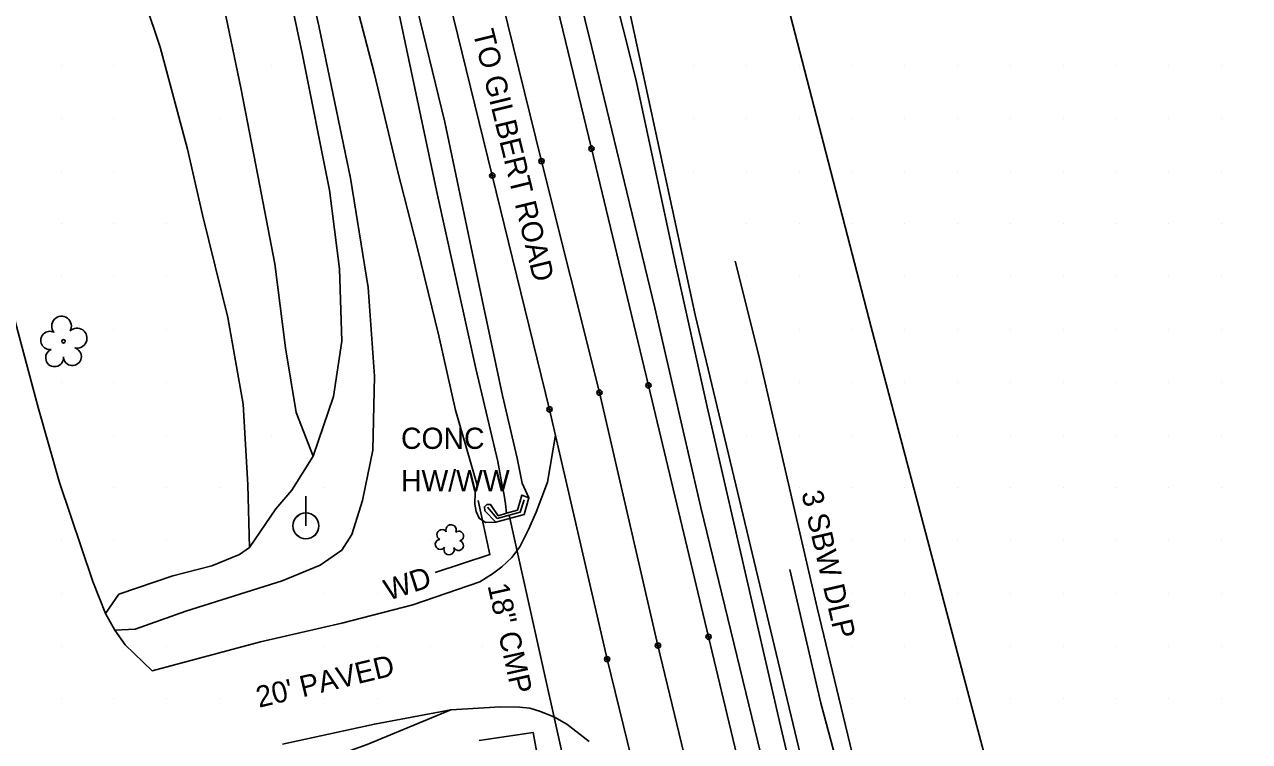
# Model space of a CAD drawing. Extents: x 1548934 to 1561348, y 809680 to 824075.
# Drawn here: x 1551453 to 1551685.3, y 811602 to 811737.8 of the extents above; entities that cross this region are included whole.
import ezdxf

# ---------------------------------------------------------------- set-up
doc = ezdxf.new("R2010")
doc.units = 0
for name, color, linetype in [('Default', 7, 'Continuous'), ('E_NCDOT_Vertical_Profile_Ground_Line', 7, 'Continuous'), ('Exist DTM QL2 LIDAR Elevation Point', 7, 'Continuous'), ('Exist Other Culture Fence Line Text', 7, 'Continuous'), ('Exist Roads EOP Other Text', 7, 'Continuous'), ('Exist Roads EOP Text', 7, 'Continuous'), ('Exist Structure Minor Culvert Topo', 7, 'Continuous'), ('Exist Structure Minor Head and End Wall Text', 7, 'Continuous'), ('Exist Structure Minor Pipes CMP 18 Inch Text', 7, 'Continuous'), ('Exist Utilities Other Pole CELL', 7, 'Continuous'), ('Exist Utilities Power Pole CELL', 7, 'Continuous'), ('Exist Vegetation Shrub CELL', 7, 'Continuous'), ('Exist Vegetation Tree CELL', 7, 'Continuous'), ('Exist Vegetation Woods Line', 7, 'Continuous'), ('P_NCDOT_Vertical_Profile_Grade_Minor_Road', 7, 'Continuous'), ('P_RDY_Dimension_Text', 7, 'Continuous'), ('P_RDY_Guardrail_Attenuator_Cell', 7, 'Continuous'), ('P_RDY_Paved_Shoulder', 7, 'Continuous'), ('PH Exist DTM Breakline', 7, 'Continuous')]:
    doc.layers.add(name, color=color, linetype=linetype)

# ---------------------------------------------------------------- blocks, each defined once
blk = doc.blocks.new('SurveyPointCell')
at = {"layer": 'Default'}
for p, q in [((-0.5, 0), (0.5, 0)), ((0, -0.5), (0, 0.5))]:
    blk.add_line(p, q, dxfattribs=at)
blk.add_circle((0, 0), 0.5, dxfattribs=at)

msp = doc.modelspace()

# ---------------------------------------------------------------- linework, layer by layer
at = {"layer": 'E_NCDOT_Vertical_Profile_Ground_Line'}
for points in [[(1551637.28, 811403.02), (1551626.4, 811444.66), (1551615.07, 811489.43), (1551603.65, 811534.15), (1551593.42, 811577.24), (1551582.77, 811621.83), (1551571.37, 811669.46), (1551560.56, 811714.33), (1551550.2, 811757.15), (1551539.19, 811800.15), (1551527.36, 811844.37)], [(1551618.39, 811397.72), (1551607.45, 811440.85), (1551596.26, 811485.28), (1551585.1, 811530.33), (1551574.36, 811573.51), (1551563.53, 811617.58), (1551552.6, 811664.91), (1551541.75, 811709.22), (1551531.12, 811752.56), (1551520.63, 811794.97), (1551508.88, 811839.17)]]:
    msp.add_lwpolyline(points, dxfattribs=at)
at = {"layer": 'Exist DTM QL2 LIDAR Elevation Point'}
for p, q in [((1551459.98, 811730.07), (1551459.98, 811730.07)), ((1551469.98, 811730.07), (1551469.98, 811730.07)), ((1551499.98, 811730.07), (1551499.98, 811730.07)), ((1551579.99, 811730.07), (1551579.99, 811730.07)), ((1551589.99, 811730.07), (1551589.99, 811730.07)), ((1551599.99, 811730.07), (1551599.99, 811730.07)), ((1551609.99, 811730.07), (1551609.99, 811730.07)), ((1551619.99, 811730.07), (1551619.99, 811730.07)), ((1551629.99, 811730.07), (1551629.99, 811730.07)), ((1551639.99, 811730.07), (1551639.99, 811730.07)), ((1551649.99, 811730.07), (1551649.99, 811730.07)), ((1551659.99, 811730.07), (1551659.99, 811730.07)), ((1551669.99, 811730.07), (1551669.99, 811730.07)), ((1551679.99, 811730.07), (1551679.99, 811730.07)), ((1551459.98, 811720.07), (1551459.98, 811720.07)), ((1551469.98, 811720.07), (1551469.98, 811720.07)), ((1551489.98, 811720.07), (1551489.98, 811720.07)), ((1551579.99, 811720.07), (1551579.99, 811720.07)), ((1551589.99, 811720.07), (1551589.99, 811720.07)), ((1551599.99, 811720.07), (1551599.99, 811720.07)), ((1551609.99, 811720.07), (1551609.99, 811720.07)), ((1551619.99, 811720.07), (1551619.99, 811720.07)), ((1551629.99, 811720.07), (1551629.99, 811720.07)), ((1551639.99, 811720.07), (1551639.99, 811720.07)), ((1551649.99, 811720.07), (1551649.99, 811720.07)), ((1551659.99, 811720.07), (1551659.99, 811720.07)), ((1551669.99, 811720.07), (1551669.99, 811720.07)), ((1551679.99, 811720.07), (1551679.99, 811720.07)), ((1551459.98, 811710.07), (1551459.98, 811710.07)), ((1551469.98, 811710.07), (1551469.98, 811710.07)), ((1551579.99, 811710.07), (1551579.99, 811710.07)), ((1551589.99, 811710.07), (1551589.99, 811710.07)), ((1551599.99, 811710.07), (1551599.99, 811710.07)), ((1551609.99, 811710.07), (1551609.99, 811710.07)), ((1551619.99, 811710.07), (1551619.99, 811710.07)), ((1551629.99, 811710.07), (1551629.99, 811710.07)), ((1551639.99, 811710.07), (1551639.99, 811710.07)), ((1551649.99, 811710.07), (1551649.99, 811710.07)), ((1551659.99, 811710.07), (1551659.99, 811710.07)), ((1551669.99, 811710.07), (1551669.99, 811710.07)), ((1551679.99, 811710.07), (1551679.99, 811710.07)), ((1551459.98, 811700.07), (1551459.98, 811700.07)), ((1551469.98, 811700.07), (1551469.98, 811700.07)), ((1551479.98, 811700.07), (1551479.98, 811700.07)), ((1551589.99, 811700.07), (1551589.99, 811700.07)), ((1551599.99, 811700.07), (1551599.99, 811700.07)), ((1551609.99, 811700.07), (1551609.99, 811700.07)), ((1551619.99, 811700.07), (1551619.99, 811700.07)), ((1551629.99, 811700.07), (1551629.99, 811700.07)), ((1551639.99, 811700.07), (1551639.99, 811700.07)), ((1551649.99, 811700.07), (1551649.99, 811700.07)), ((1551659.99, 811700.07), (1551659.99, 811700.07)), ((1551669.99, 811700.07), (1551669.99, 811700.07)), ((1551679.99, 811700.07), (1551679.99, 811700.07)), ((1551459.98, 811690.07), (1551459.98, 811690.07)), ((1551469.98, 811690.07), (1551469.98, 811690.07)), ((1551479.98, 811690.07), (1551479.98, 811690.07)), ((1551589.99, 811690.07), (1551589.99, 811690.07)), ((1551599.99, 811690.07), (1551599.99, 811690.07)), ((1551609.99, 811690.07), (1551609.99, 811690.07)), ((1551619.99, 811690.07), (1551619.99, 811690.07)), ((1551629.99, 811690.07), (1551629.99, 811690.07)), ((1551639.99, 811690.07), (1551639.99, 811690.07)), ((1551649.99, 811690.07), (1551649.99, 811690.07)), ((1551659.99, 811690.07), (1551659.99, 811690.07)), ((1551669.99, 811690.07), (1551669.99, 811690.07)), ((1551679.99, 811690.07), (1551679.99, 811690.07)), ((1551459.98, 811680.06), (1551459.98, 811680.06)), ((1551469.98, 811680.06), (1551469.98, 811680.06)), ((1551479.98, 811680.06), (1551479.98, 811680.06)), ((1551589.99, 811680.06), (1551589.99, 811680.06)), ((1551599.99, 811680.06), (1551599.99, 811680.06)), ((1551609.99, 811680.06), (1551609.99, 811680.06)), ((1551619.99, 811680.06), (1551619.99, 811680.06)), ((1551629.99, 811680.06), (1551629.99, 811680.06)), ((1551639.99, 811680.06), (1551639.99, 811680.06)), ((1551649.99, 811680.06), (1551649.99, 811680.06)), ((1551659.99, 811680.06), (1551659.99, 811680.06)), ((1551669.99, 811680.06), (1551669.99, 811680.06)), ((1551679.99, 811680.06), (1551679.99, 811680.06)), ((1551459.98, 811670.06), (1551459.98, 811670.06)), ((1551469.98, 811670.06), (1551469.98, 811670.06)), ((1551479.98, 811670.06), (1551479.98, 811670.06)), ((1551589.99, 811670.06), (1551589.99, 811670.06)), ((1551599.99, 811670.06), (1551599.99, 811670.06)), ((1551609.99, 811670.06), (1551609.99, 811670.06)), ((1551619.99, 811670.06), (1551619.99, 811670.06)), ((1551629.99, 811670.06), (1551629.99, 811670.06)), ((1551639.99, 811670.06), (1551639.99, 811670.06)), ((1551649.99, 811670.06), (1551649.99, 811670.06)), ((1551659.99, 811670.06), (1551659.99, 811670.06)), ((1551669.99, 811670.06), (1551669.99, 811670.06)), ((1551679.99, 811670.06), (1551679.99, 811670.06)), ((1551469.98, 811660.06), (1551469.98, 811660.06)), ((1551479.98, 811660.06), (1551479.98, 811660.06)), ((1551499.98, 811660.06), (1551499.98, 811660.06)), ((1551529.98, 811660.06), (1551529.98, 811660.06)), ((1551589.99, 811660.06), (1551589.99, 811660.06)), ((1551599.99, 811660.06), (1551599.99, 811660.06)), ((1551609.99, 811660.06), (1551609.99, 811660.06)), ((1551619.99, 811660.06), (1551619.99, 811660.06)), ((1551629.99, 811660.06), (1551629.99, 811660.06)), ((1551639.99, 811660.06), (1551639.99, 811660.06)), ((1551649.99, 811660.06), (1551649.99, 811660.06)), ((1551659.99, 811660.06), (1551659.99, 811660.06)), ((1551669.99, 811660.06), (1551669.99, 811660.06)), ((1551679.99, 811660.06), (1551679.99, 811660.06)), ((1551469.98, 811650.06), (1551469.98, 811650.06)), ((1551479.98, 811650.06), (1551479.98, 811650.06)), ((1551489.98, 811650.06), (1551489.98, 811650.06)), ((1551509.98, 811650.06), (1551509.98, 811650.06)), ((1551529.98, 811650.06), (1551529.98, 811650.06)), ((1551599.99, 811650.06), (1551599.99, 811650.06)), ((1551609.99, 811650.06), (1551609.99, 811650.06)), ((1551619.99, 811650.06), (1551619.99, 811650.06)), ((1551629.99, 811650.06), (1551629.99, 811650.06)), ((1551639.99, 811650.06), (1551639.99, 811650.06)), ((1551649.99, 811650.06), (1551649.99, 811650.06)), ((1551659.99, 811650.06), (1551659.99, 811650.06)), ((1551669.99, 811650.06), (1551669.99, 811650.06)), ((1551679.99, 811650.06), (1551679.99, 811650.06)), ((1551459.98, 811640.06), (1551459.98, 811640.06)), ((1551469.98, 811640.06), (1551469.98, 811640.06)), ((1551479.98, 811640.06), (1551479.98, 811640.06)), ((1551529.98, 811640.06), (1551529.98, 811640.06)), ((1551599.99, 811640.06), (1551599.99, 811640.06)), ((1551609.99, 811640.06), (1551609.99, 811640.06)), ((1551619.99, 811640.06), (1551619.99, 811640.06)), ((1551629.99, 811640.06), (1551629.99, 811640.06)), ((1551639.99, 811640.06), (1551639.99, 811640.06)), ((1551649.99, 811640.06), (1551649.99, 811640.06)), ((1551659.99, 811640.06), (1551659.99, 811640.06)), ((1551669.99, 811640.06), (1551669.99, 811640.06)), ((1551679.99, 811640.06), (1551679.99, 811640.06)), ((1551459.98, 811630.06), (1551459.98, 811630.06)), ((1551509.98, 811630.06), (1551509.98, 811630.06)), ((1551519.98, 811630.06), (1551519.98, 811630.06)), ((1551549.98, 811630.06), (1551549.98, 811630.06)), ((1551609.99, 811630.06), (1551609.99, 811630.06)), ((1551619.99, 811630.06), (1551619.99, 811630.06)), ((1551629.99, 811630.06), (1551629.99, 811630.06)), ((1551639.99, 811630.06), (1551639.99, 811630.06)), ((1551649.99, 811630.06), (1551649.99, 811630.06)), ((1551659.99, 811630.06), (1551659.99, 811630.06)), ((1551669.99, 811630.06), (1551669.99, 811630.06)), ((1551679.99, 811630.06), (1551679.99, 811630.06)), ((1551459.98, 811620.06), (1551459.98, 811620.06)), ((1551479.98, 811620.06), (1551479.98, 811620.06)), ((1551509.98, 811620.06), (1551509.98, 811620.06)), ((1551519.98, 811620.06), (1551519.98, 811620.06)), ((1551529.98, 811620.06), (1551529.98, 811620.06)), ((1551539.98, 811620.06), (1551539.98, 811620.06)), ((1551549.98, 811620.06), (1551549.98, 811620.06)), ((1551609.99, 811620.06), (1551609.99, 811620.06)), ((1551619.99, 811620.06), (1551619.99, 811620.06)), ((1551629.99, 811620.06), (1551629.99, 811620.06)), ((1551639.99, 811620.06), (1551639.99, 811620.06)), ((1551649.99, 811620.06), (1551649.99, 811620.06)), ((1551659.99, 811620.06), (1551659.99, 811620.06)), ((1551669.99, 811620.06), (1551669.99, 811620.06)), ((1551679.99, 811620.06), (1551679.99, 811620.06)), ((1551459.98, 811610.06), (1551459.98, 811610.06)), ((1551469.98, 811610.06), (1551469.98, 811610.06)), ((1551479.98, 811610.06), (1551479.98, 811610.06)), ((1551489.98, 811610.06), (1551489.98, 811610.06)), ((1551499.98, 811610.06), (1551499.98, 811610.06)), ((1551509.98, 811610.06), (1551509.98, 811610.06)), ((1551519.98, 811610.06), (1551519.98, 811610.06)), ((1551609.99, 811610.06), (1551609.99, 811610.06)), ((1551619.99, 811610.06), (1551619.99, 811610.06)), ((1551629.99, 811610.06), (1551629.99, 811610.06)), ((1551639.99, 811610.06), (1551639.99, 811610.06)), ((1551649.99, 811610.06), (1551649.99, 811610.06)), ((1551659.99, 811610.06), (1551659.99, 811610.06)), ((1551669.99, 811610.06), (1551669.99, 811610.06)), ((1551679.99, 811610.06), (1551679.99, 811610.06))]:
    msp.add_line(p, q, dxfattribs=at)
at = {"layer": 'Exist Structure Minor Culvert Topo'}
msp.add_line((1551555.22, 811598.91), (1551544.95, 811644.87), dxfattribs=at)
at = {"layer": 'Exist Utilities Other Pole CELL'}
msp.add_circle((1551506.41, 811642.85), 2.46, dxfattribs=at)
at = {"layer": 'Exist Utilities Power Pole CELL'}
for q in [(1551506.41, 811648.48), (1551506.41, 811642.85)]:
    msp.add_line((1551506.41, 811642.85), q, dxfattribs=at)
msp.add_circle((1551506.41, 811642.85), 2.45, dxfattribs=at)
at = {"layer": 'Exist Vegetation Shrub CELL'}
msp.add_line((1551533.7, 811640.04), (1551533.7, 811640.04), dxfattribs=at)
for centre, radius, start, end in [((1551532.22, 811641.16), 0.968, 35.8908, 245.4216), ((1551533.93, 811642.08), 0.99, 334.8391, 200.4717), ((1551531.9, 811639.33), 0.955, 95.1099, 327.9534), ((1551535.34, 811639.11), 0.937, 204.9913, 73.4601), ((1551535.37, 811640.91), 0.929, 284.4567, 126.0861), ((1551533.57, 811638.35), 0.984, 151.2797, 21.387)]:
    msp.add_arc(centre, radius, start, end, dxfattribs=at)
at = {"layer": 'Exist Vegetation Tree CELL'}
msp.add_line((1551460.45, 811677.82), (1551460.45, 811677.82), dxfattribs=at)
msp.add_circle((1551460.45, 811677.82), 0.326, dxfattribs=at)
for centre, radius, start, end in [((1551460.07, 811680.7), 1.86, 330.1651, 219.7134), ((1551457.85, 811677.98), 1.73, 62.6636, 279.3457), ((1551463, 811678.41), 1.9, 257.1011, 134.1999), ((1551458.75, 811674.7), 1.69, 111.5671, 6.231), ((1551462.13, 811674.92), 1.7, 181.2822, 74.56)]:
    msp.add_arc(centre, radius, start, end, dxfattribs=at)
at = {"layer": 'Exist Vegetation Woods Line'}
msp.add_lwpolyline([(1551571.72, 811842.18), (1551613.6, 811680.5), (1551674.88, 811449.43), (1551691.44, 811358.19), (1551695.57, 811334.77), (1551700.55, 811312.09), (1551699.58, 811308.43), (1551693.58, 811303.93), (1551678.43, 811304.73), (1551672.72, 811312.99), (1551668.24, 811325.43), (1551622.53, 811506.2), (1551580.25, 811682.82), (1551545.51, 811843.36)], dxfattribs=at)
at = {"layer": 'P_NCDOT_Vertical_Profile_Grade_Minor_Road'}
msp.add_lwpolyline([(1551518.46, 811841.68), (1551529.96, 811797.42), (1551540.4, 811755.31), (1551551.09, 811711.95), (1551562.08, 811668.09), (1551573.17, 811620.17), (1551583.96, 811575.43), (1551594.4, 811532.6), (1551605.57, 811487.55), (1551616.79, 811443.3), (1551627.43, 811400.69)], dxfattribs=at)
at = {"layer": 'P_RDY_Dimension_Text'}
for points in [[(1551587.8, 811693.01), (1551592.22, 811675.36), (1551603.34, 811627.3), (1551614.09, 811582.73), (1551624.5, 811540), (1551635.64, 811495.08), (1551646.85, 811450.87), (1551657.51, 811408.2)], [(1551530.95, 811633.99), (1551541.3, 811637.39), (1551539.1, 811647.67)], [(1551551.39, 811593.34), (1551549.5, 811603.72), (1551539.28, 811602.16)]]:
    msp.add_lwpolyline(points, dxfattribs=at)
at = {"layer": 'P_RDY_Guardrail_Attenuator_Cell'}
msp.add_lwpolyline([(1551547.8, 811647.8), (1551547.06, 811645.44), (1551542.7, 811644.26), (1551540.85, 811646.39)], dxfattribs=at)
at = {"layer": 'P_RDY_Paved_Shoulder'}
for points in [[(1551553.73, 811660.04), (1551552.25, 811651.13), (1551550.09, 811645.43), (1551548.65, 811642.18), (1551547.01, 811638.86), (1551545.48, 811636.83), (1551543.59, 811635.11), (1551541.82, 811633.76), (1551539.37, 811632.25), (1551526.66, 811627.88), (1551513.2, 811624.43), (1551497.79, 811620.89), (1551477.23, 811615.4), (1551472.13, 811620.28), (1551470.19, 811623.06), (1551468.41, 811626.26), (1551466.02, 811632.28), (1551459.71, 811651.06), (1551455.61, 811665.25), (1551447.65, 811694.89), (1551441.7, 811717.97), (1551433.16, 811746.89), (1551426.68, 811769.74), (1551421.57, 811788.62)], [(1551560.1, 811601.98), (1551555.9, 811605.25), (1551553.53, 811606.58), (1551550.88, 811607.68), (1551548.89, 811608.28), (1551546.92, 811608.46), (1551543.32, 811608.56), (1551533.88, 811607.99), (1551519.39, 811605.3), (1551501.99, 811601.47)]]:
    msp.add_lwpolyline(points, dxfattribs=at)
at = {"layer": 'PH Exist DTM Breakline'}
for points in [[(1551669.67, 811303.01), (1551663.46, 811331.84), (1551653.59, 811372.99), (1551648.84, 811392.4), (1551636.09, 811443.6), (1551626.8, 811481.01), (1551614.05, 811530.5), (1551603.71, 811574.11), (1551596.24, 811605.78), (1551582.53, 811665.38), (1551576.53, 811692.42), (1551569, 811727.51), (1551561.82, 811755.9), (1551554.82, 811782.6), (1551545.34, 811820.46), (1551541.31, 811835.52)], [(1551534.96, 811833.74), (1551549.41, 811779.1), (1551560.58, 811733.74), (1551572.57, 811684.16), (1551581.33, 811646.33), (1551598.34, 811576.19), (1551608.87, 811531.03), (1551621.47, 811482.36), (1551627.81, 811455.82), (1551633.18, 811432.34), (1551647.15, 811378.38), (1551657.12, 811338.6), (1551669.09, 811290.08), (1551679.12, 811250.32), (1551691.58, 811200.98), (1551703.42, 811153.47), (1551715.6, 811112.46)], [(1551542.4, 811643.55), (1551540.47, 811643.46), (1551539.26, 811644.29), (1551538.68, 811645.59), (1551538.47, 811646.96), (1551538.52, 811649.26), (1551538.92, 811650.38), (1551534.78, 811664.77), (1551531.6, 811678.83), (1551527.55, 811695.41), (1551523.79, 811710.19), (1551519.35, 811728.66), (1551514.14, 811748.76), (1551508.76, 811771.81), (1551504.56, 811789.57), (1551500.06, 811808.22), (1551496.31, 811823.72)], [(1551506.51, 811825.62), (1551515.09, 811793.36), (1551521.82, 811761.88), (1551526.33, 811745.86), (1551532.73, 811719.31), (1551540.11, 811684.47), (1551543.69, 811667.53), (1551546.49, 811655.69), (1551547.43, 811650.91), (1551548.71, 811648.15)], [(1551503.44, 811822.99), (1551513.01, 811785.96), (1551522.09, 811749.42), (1551531.37, 811705.5), (1551538.65, 811672.65), (1551542.79, 811655.06), (1551543.64, 811650.52), (1551544.02, 811648.68), (1551544.27, 811647.01), (1551544.43, 811645.23), (1551546.51, 811645.82), (1551547.36, 811648.67), (1551548.71, 811648.15), (1551547.77, 811645.02), (1551542.4, 811643.55), (1551540.34, 811645.71), (1551540.27, 811646.47), (1551540.72, 811646.88), (1551541.44, 811646.87), (1551542.89, 811644.76), (1551544.43, 811645.23)], [(1551488.91, 811817.17), (1551497.65, 811784.63), (1551502.84, 811764), (1551508.87, 811737.58), (1551514.88, 811708.74), (1551518.22, 811687.99), (1551519.4, 811671.2), (1551519.1, 811657.17), (1551517.17, 811647.67), (1551515.15, 811641.22), (1551513.24, 811638.27), (1551509.13, 811635.4), (1551501.92, 811632.45), (1551483.64, 811626.69), (1551474.03, 811623.3), (1551470.19, 811623.06)], [(1551488.55, 811808.21), (1551494.58, 811782.91), (1551500.03, 811759.1), (1551505.69, 811732.42), (1551510.91, 811706.44), (1551512.81, 811691.54), (1551513.25, 811677.83), (1551511.65, 811667.34), (1551507.78, 811656.06), (1551503.74, 811649.62), (1551500.72, 811646.09), (1551495.69, 811638.72), (1551493.85, 811637.43), (1551488.58, 811635.27), (1551481.2, 811633.37), (1551470.96, 811629.88), (1551468.41, 811626.26)], [(1551495.69, 811638.72), (1551495.41, 811650.65), (1551494.5, 811665.9), (1551491.62, 811682.3), (1551486.81, 811701.81), (1551483.95, 811714.22), (1551478.75, 811733.54), (1551473.05, 811750.72), (1551467.99, 811767.02), (1551462.96, 811785.87), (1551458.72, 811801.85)], [(1551507.78, 811656.06), (1551504.56, 811664.32), (1551502.55, 811676.6), (1551500.55, 811692.5), (1551497.28, 811709.21), (1551494.15, 811725.53), (1551489.63, 811747.13), (1551484.61, 811772.25), (1551478.09, 811801.19)], [(1551629.75, 811490.89), (1551625.97, 811510.44), (1551618.5, 811545.18), (1551611.68, 811580.87), (1551604.06, 811609.22), (1551598.21, 811634.59)], [(1551533.88, 811607.99), (1551518, 811601.43), (1551505.58, 811596.91), (1551495.19, 811593.59), (1551479.51, 811588.92), (1551464.97, 811584.58), (1551454.34, 811581.38), (1551442.17, 811577.73), (1551429.7, 811573.12)]]:
    msp.add_lwpolyline(points, dxfattribs=at)

# ---------------------------------------------------------------- block references
at = {"layer": 'Default'}
for p in [(1551560.56, 811714.33), (1551551.09, 811711.95), (1551541.75, 811709.22), (1551562.08, 811668.09), (1551571.37, 811669.46), (1551552.6, 811664.91), (1551582.77, 811621.83), (1551573.17, 811620.17), (1551563.53, 811617.58)]:
    msp.add_blockref('SurveyPointCell', p, dxfattribs=at)

# ---------------------------------------------------------------- texts
at = {"layer": 'Exist Other Culture Fence Line Text'}
for s, rotation, p in [('3 SBW DLP', 283.035, (1551600.35, 811649.1)), ('WD', 18.214, (1551522.03, 811628.63))]:
    msp.add_text(s, height=4.02, rotation=rotation, dxfattribs=at).set_placement(p)
at = {"layer": 'Exist Roads EOP Other Text'}
msp.add_text("20' PAVED", height=4.02, rotation=13.5005, dxfattribs=at).set_placement((1551497.51, 811608.36))
at = {"layer": 'Exist Roads EOP Text'}
msp.add_text('TO GILBERT ROAD', height=4.02, rotation=283.7701, dxfattribs=at).set_placement((1551538.03, 811736.39))
at = {"layer": 'Exist Structure Minor Head and End Wall Text'}
for s, p in [('CONC', (1551524.45, 811657.43)), ('HW/WW', (1551524.45, 811649.39))]:
    msp.add_text(s, height=4.02, dxfattribs=at).set_placement(p)
at = {"layer": 'Exist Structure Minor Pipes CMP 18 Inch Text'}
msp.add_text('18" CMP', height=4.02, rotation=282.6006, dxfattribs=at).set_placement((1551540.84, 811631.53))

doc.saveas('drawing.dxf')
